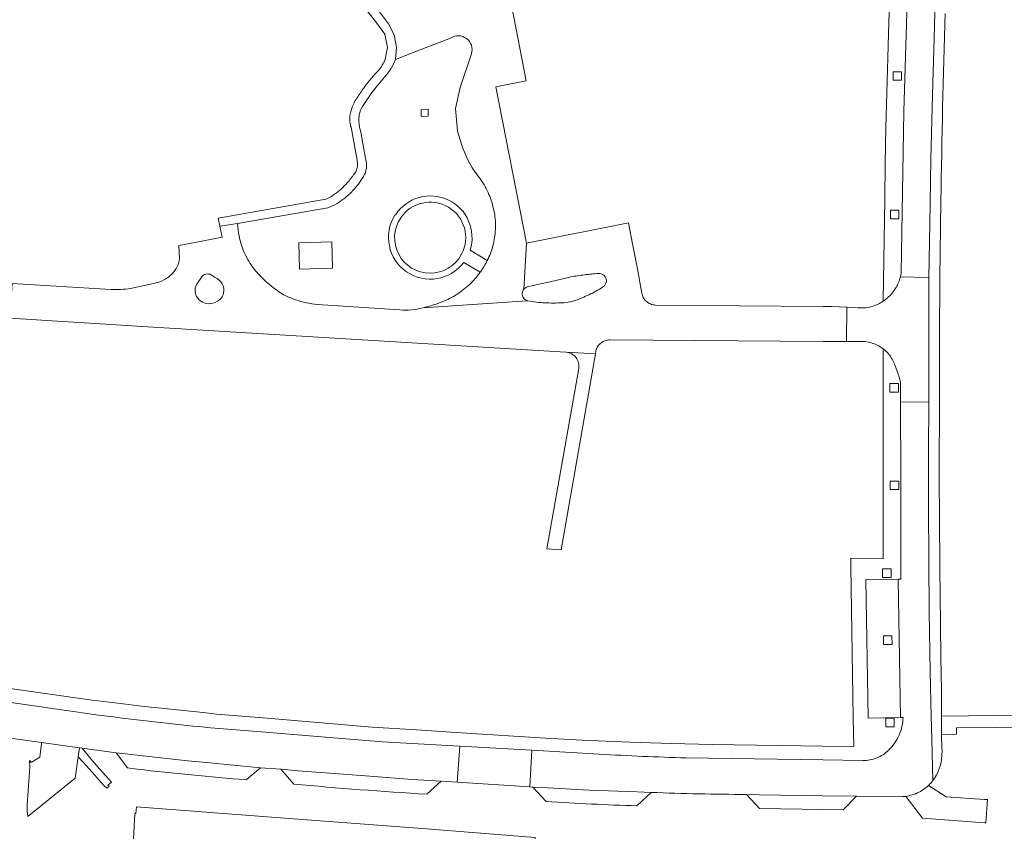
# Model space of a CAD drawing. Extents: x 152048 to 156914, y 461460 to 468786.
# Tile 260 of 272: x 154887 to 155026, y 468052 to 468166. Entities that reach past the tile are written whole.
import ezdxf

# ---------------------------------------------------------------- set-up
doc = ezdxf.new("R2010")
doc.units = 0
doc.header["$LTSCALE"] = 0.75
doc.layers.add('B-RO-VH-VERHARDING_BETONSTRAATSTEEN-GV', color=251, linetype='CONTINUOUS', lineweight=18)
doc.layers.add('B-RO-VH-VERHARDING_TEGEL-GV', color=251, linetype='CONTINUOUS', lineweight=18)

msp = doc.modelspace()

# ---------------------------------------------------------------- linework, layer by layer
at = {"layer": 'B-RO-VH-VERHARDING_BETONSTRAATSTEEN-GV'}
for points in [[(155014.941, 468129.68), (155015.054, 468137.223), (155015.228, 468146.34), (155015.438, 468155.456), (155015.61, 468161.771), (155015.766, 468166.924), (155015.94, 468172.644), (155016.363, 468185.55), (155016.535, 468190.157), (155016.927, 468199.099), (155017.381, 468208.04), (155019.359, 468242.721), (155019.363, 468242.786), (155015.081, 468242.941), (155014.931, 468239.386)], [(155014.941, 468129.68), (155015.054, 468137.223), (155015.228, 468146.34), (155015.438, 468155.456), (155015.61, 468161.771), (155015.766, 468166.924), (155015.94, 468172.644), (155016.363, 468185.55), (155016.535, 468190.157), (155016.927, 468199.099), (155017.381, 468208.04), (155019.359, 468242.721), (155019.363, 468242.786), (155015.081, 468242.941), (155014.931, 468239.386)], [(154947.832, 468231.724), (154947.919, 468231.724), (154950.983, 468231.729), (154951.205, 468231.732), (155000, 468229.892), (155007.139, 468229.623), (155006.853, 468222.724), (155006.512, 468213.87), (155006.217, 468206.557), (155006.226, 468205.228), (155010.8, 468204.997), (155010.482, 468198.324), (155010.193, 468191.651), (155010.013, 468187.059), (155009.691, 468178.086), (155009.419, 468170.022), (155009.328, 468167.12), (155009.232, 468164.021), (155008.996, 468155.658), (155008.877, 468150.77), (155008.779, 468145.729), (155008.707, 468140.687), (155008.492, 468126.445), (155008.49, 468126.32)], [(154947.832, 468231.724), (154947.919, 468231.724), (154950.983, 468231.729), (154951.205, 468231.732), (155000, 468229.892), (155007.139, 468229.623), (155006.853, 468222.724), (155006.512, 468213.87), (155006.217, 468206.557), (155006.226, 468205.228), (155010.8, 468204.997), (155010.482, 468198.324), (155010.193, 468191.651), (155010.013, 468187.059), (155009.691, 468178.086), (155009.419, 468170.022), (155009.328, 468167.12), (155009.232, 468164.021), (155008.996, 468155.658), (155008.877, 468150.77), (155008.779, 468145.729), (155008.707, 468140.687), (155008.492, 468126.445), (155008.49, 468126.32)], [(155011.042, 468130.352), (155011.397, 468153.053), (155011.832, 468167.044), (155012.206, 468179.077), (155013.053, 468200.052), (155013.411, 468207.196), (155013.039, 468207.213), (155008.491, 468207.412), (155009.23, 468226.426), (155013.763, 468226.253), (155014.157, 468226.247)], [(155011.042, 468130.352), (155011.397, 468153.053), (155011.832, 468167.044), (155012.206, 468179.077), (155013.053, 468200.052), (155013.411, 468207.196), (155013.039, 468207.213), (155008.491, 468207.412), (155009.23, 468226.426), (155013.763, 468226.253), (155014.157, 468226.247)], [(155014.157, 468226.247), (155013.763, 468226.253), (155013.039, 468207.213), (155013.411, 468207.196), (155013.053, 468200.052), (155012.206, 468179.077), (155011.832, 468167.044), (155011.397, 468153.053), (155011.042, 468130.352)], [(155014.157, 468226.247), (155013.763, 468226.253), (155013.039, 468207.213), (155013.411, 468207.196), (155013.053, 468200.052), (155012.206, 468179.077), (155011.832, 468167.044), (155011.397, 468153.053), (155011.042, 468130.352)], [(154957.882, 468128.036), (154958.266, 468134.513), (154953.948, 468156.566), (154958.193, 468157.394), (154954.195, 468178.282), (154958.426, 468179.126), (154954.132, 468201.794), (154954.085, 468202.041), (154955.573, 468202.461)], [(154957.882, 468128.036), (154958.266, 468134.513), (154953.948, 468156.566), (154958.193, 468157.394), (154954.195, 468178.282), (154958.426, 468179.126), (154954.132, 468201.794), (154954.085, 468202.041), (154955.573, 468202.461)], [(154934.4, 468169.361), (154935.301, 468167.914), (154937.194, 468165.511), (154938.288, 468163.951), (154938.674, 468162.084), (154938.292, 468160.213)], [(154934.4, 468169.361), (154935.301, 468167.914), (154937.194, 468165.511), (154938.288, 468163.951), (154938.674, 468162.084), (154938.292, 468160.213)], [(154939.812, 468160.407), (154939.941, 468162.155), (154939.603, 468163.875), (154938.817, 468165.444), (154937.113, 468167.688)], [(154948.375, 468167.223), (154939.086, 468167.607), (154937.113, 468167.688), (154938.817, 468165.444), (154939.603, 468163.875), (154939.941, 468162.155), (154939.812, 468160.407), (154942.316, 468161.38), (154947.552, 468163.409)], [(154939.812, 468160.407), (154939.941, 468162.155), (154939.603, 468163.875), (154938.817, 468165.444), (154937.113, 468167.688)], [(154948.375, 468167.223), (154939.086, 468167.607), (154937.113, 468167.688), (154938.817, 468165.444), (154939.603, 468163.875), (154939.941, 468162.155), (154939.812, 468160.407), (154942.316, 468161.38), (154947.552, 468163.409)], [(155015.766, 468166.924), (155015.61, 468161.771), (155015.438, 468155.456), (155015.228, 468146.34), (155015.054, 468137.223), (155014.941, 468129.68), (155014.941, 468129.653), (155014.906, 468112.142), (155014.876, 468104.945), (155014.87, 468097.313), (155014.911, 468089.68), (155014.99, 468082.614), (155015.132, 468074.147), (155015.271, 468067.769), (155015.3, 468066.459), (155015.506, 468058.79)], [(155015.766, 468166.924), (155015.61, 468161.771), (155015.438, 468155.456), (155015.228, 468146.34), (155015.054, 468137.223), (155014.941, 468129.68), (155014.941, 468129.653), (155014.906, 468112.142), (155014.876, 468104.945), (155014.87, 468097.313), (155014.911, 468089.68), (155014.99, 468082.614), (155015.132, 468074.147), (155015.271, 468067.769), (155015.3, 468066.459), (155015.506, 468058.79)], [(154950.502, 468161.22), (154948.903, 468156.465), (154948.268, 468153.472), (154948.548, 468150.286), (154949.105, 468148.465)], [(154950.502, 468161.22), (154948.903, 468156.465), (154948.268, 468153.472), (154948.548, 468150.286), (154949.105, 468148.465)], [(154934.958, 468153.424), (154935.136, 468153.766), (154935.988, 468155.058), (154936.513, 468155.786), (154937.066, 468156.492), (154938.271, 468157.911)], [(154934.958, 468153.424), (154935.136, 468153.766), (154935.988, 468155.058), (154936.513, 468155.786), (154937.066, 468156.492), (154938.271, 468157.911)], [(154937.261, 468158.691), (154936.912, 468158.32)], [(154937.261, 468158.691), (154936.912, 468158.32)], [(154933.539, 468150.847), (154934.386, 468146.211)], [(154933.539, 468150.847), (154934.386, 468146.211)], [(154935.566, 468146.463), (154934.939, 468150.163)], [(154935.566, 468146.463), (154934.939, 468150.163)], [(154951.248, 468144.239), (154951.283, 468144.17)], [(154951.248, 468144.239), (154951.283, 468144.17)], [(154931.235, 468141.41), (154930.709, 468141.056), (154930.151, 468140.755), (154930.002, 468140.733), (154914.851, 468138.053), (154915.08, 468136.902), (154917.571, 468137.275), (154930.272, 468139.517), (154931.282, 468139.919)], [(154931.235, 468141.41), (154930.709, 468141.056), (154930.151, 468140.755), (154930.002, 468140.733), (154914.851, 468138.053), (154915.08, 468136.902), (154917.571, 468137.275), (154930.272, 468139.517), (154931.282, 468139.919)], [(155016.704, 468061.755), (155016.758, 468062.359), (155016.787, 468062.964), (155016.747, 468063.448), (155016.705, 468065.274), (155016.689, 468065.969), (155016.704, 468067.836), (155016.705, 468067.951), (155016.7, 468071.491), (155016.616, 468076.127), (155016.549, 468080.763), (155016.461, 468088.858), (155016.414, 468095.648), (155016.399, 468101.502), (155016.406, 468112.878), (155016.43, 468121.222), (155016.482, 468129.572), (155016.637, 468140.488)], [(155016.704, 468061.755), (155016.758, 468062.359), (155016.787, 468062.964), (155016.747, 468063.448), (155016.705, 468065.274), (155016.689, 468065.969), (155016.704, 468067.836), (155016.705, 468067.951), (155016.7, 468071.491), (155016.616, 468076.127), (155016.549, 468080.763), (155016.461, 468088.858), (155016.414, 468095.648), (155016.399, 468101.502), (155016.406, 468112.878), (155016.43, 468121.222), (155016.482, 468129.572), (155016.637, 468140.488)], [(154939.831, 468138.549), (154939.727, 468138.475)], [(154939.831, 468138.549), (154939.727, 468138.475)], [(154917.571, 468137.275), (154915.08, 468136.902), (154915.383, 468135.379), (154912.284, 468134.76), (154909.291, 468134.163), (154909.394, 468132.364)], [(154917.571, 468137.275), (154915.08, 468136.902), (154915.383, 468135.379), (154912.284, 468134.76), (154909.291, 468134.163), (154909.394, 468132.364)], [(154974.514, 468127.462), (154973.778, 468131.368), (154973.193, 468134.428), (154972.631, 468137.365), (154958.266, 468134.513), (154957.882, 468128.036)], [(154974.514, 468127.462), (154973.778, 468131.368), (154973.193, 468134.428), (154972.631, 468137.365), (154958.266, 468134.513), (154957.882, 468128.036)], [(154949.117, 468132.971), (154949.072, 468132.906)], [(154949.117, 468132.971), (154949.072, 468132.906)], [(154952.729, 468132.069), (154950.307, 468133.521)], [(154952.729, 468132.069), (154950.307, 468133.521)], [(154949.414, 468131.812), (154951.733, 468130.409)], [(154949.414, 468131.812), (154951.733, 468130.409)], [(154913.865, 468130.037), (154914.404, 468129.665)], [(154913.865, 468130.037), (154914.404, 468129.665)], [(154958.405, 468128.352), (154959.994, 468128.727), (154961.586, 468129.087), (154964.382, 468129.735), (154964.507, 468129.761)], [(154958.405, 468128.352), (154959.994, 468128.727), (154961.586, 468129.087), (154964.382, 468129.735), (154964.507, 468129.761)], [(154968.377, 468130.244), (154968.266, 468130.221)], [(154968.377, 468130.244), (154968.266, 468130.221)], [(155010.915, 468129.747), (155014.941, 468129.68)], [(155010.938, 468114.868), (155010.946, 468112.12), (155014.906, 468112.142), (155014.941, 468129.653), (155014.941, 468129.68), (155010.915, 468129.747)], [(155010.915, 468129.747), (155014.941, 468129.68)], [(155010.938, 468114.868), (155010.946, 468112.12), (155014.906, 468112.142), (155014.941, 468129.653), (155014.941, 468129.68), (155010.915, 468129.747)], [(154899.767, 468128.005), (154885.825, 468128.84), (154885.501, 468123.933), (154905.685, 468122.672), (154963.79, 468119.148), (154963.858, 468119.142), (154967.961, 468118.906), (154968.01, 468119.185)], [(154899.767, 468128.005), (154885.825, 468128.84), (154885.501, 468123.933), (154905.685, 468122.672), (154963.79, 468119.148), (154963.858, 468119.142), (154967.961, 468118.906), (154968.01, 468119.185)], [(154905.719, 468128.822), (154902.503, 468128.124)], [(154905.719, 468128.822), (154902.503, 468128.124)], [(154911.897, 468128.892), (154912.457, 468129.703)], [(154911.897, 468128.892), (154912.457, 468129.703)], [(154969.295, 468128.576), (154969.225, 468128.502)], [(154969.295, 468128.576), (154969.225, 468128.502)], [(154940.413, 468125.104), (154928.807, 468125.863)], [(154940.413, 468125.104), (154928.807, 468125.863)], [(154958.466, 468126.409), (154958.368, 468126.409), (154943.645, 468125.377)], [(154943.645, 468125.377), (154958.368, 468126.409)], [(154958.466, 468126.409), (154958.368, 468126.409), (154943.645, 468125.377)], [(154943.645, 468125.377), (154958.368, 468126.409)], [(154970.039, 468120.885), (155000, 468120.672), (155003.346, 468120.647), (155003.377, 468125.491), (155001.24, 468125.593), (155000, 468125.605), (154976.412, 468125.791)], [(154970.039, 468120.885), (155000, 468120.672), (155003.346, 468120.647), (155003.377, 468125.491), (155001.24, 468125.593), (155000, 468125.605), (154976.412, 468125.791)], [(155004.958, 468125.416), (155003.377, 468125.491), (155003.346, 468120.647), (155004.906, 468120.636)], [(155004.958, 468125.416), (155003.377, 468125.491), (155003.346, 468120.647), (155004.906, 468120.636)], [(155008.495, 468119.621), (155008.507, 468090.035), (155003.946, 468090.097), (155003.963, 468088.924), (155004.279, 468067.609), (155004.341, 468063.565), (155000, 468063.636), (154984.41, 468063.851), (154978.612, 468064.007), (154972.816, 468064.205), (154966.091, 468064.483), (154960.917, 468064.741), (154949.07, 468065.498), (154942.783, 468065.899), (154936.496, 468066.3), (154921.714, 468067.546), (154914.577, 468068.148), (154913.09, 468068.313), (154911.817, 468068.443), (154904.017, 468069.273), (154901.08, 468069.61), (154897.082, 468070.118), (154893.089, 468070.66), (154877.628, 468072.897)], [(155008.495, 468119.621), (155008.507, 468090.035), (155003.946, 468090.097), (155003.963, 468088.924), (155004.279, 468067.609), (155004.341, 468063.565), (155000, 468063.636), (154984.41, 468063.851), (154978.612, 468064.007), (154972.816, 468064.205), (154966.091, 468064.483), (154960.917, 468064.741), (154949.07, 468065.498), (154942.783, 468065.899), (154936.496, 468066.3), (154921.714, 468067.546), (154914.577, 468068.148), (154913.09, 468068.313), (154911.817, 468068.443), (154904.017, 468069.273), (154901.08, 468069.61), (154897.082, 468070.118), (154893.089, 468070.66), (154877.628, 468072.897)], [(154963.151, 468091.289), (154967.961, 468118.906), (154963.858, 468119.142)], [(154963.151, 468091.289), (154967.961, 468118.906), (154963.858, 468119.142)], [(154965.608, 468116.826), (154961.1, 468091.413), (154963.151, 468091.289)], [(154965.608, 468116.826), (154961.1, 468091.413), (154963.151, 468091.289)], [(155006.374, 468067.56), (155006.061, 468087.124), (155010.621, 468087.155), (155010.968, 468087.165), (155010.975, 468093.621), (155010.969, 468098.356), (155010.962, 468103.09), (155010.952, 468110.369), (155010.951, 468110.606), (155010.946, 468112.12), (155010.938, 468114.868)], [(155006.374, 468067.56), (155006.061, 468087.124), (155010.621, 468087.155), (155010.968, 468087.165), (155010.975, 468093.621), (155010.969, 468098.356), (155010.962, 468103.09), (155010.952, 468110.369), (155010.951, 468110.606), (155010.946, 468112.12), (155010.938, 468114.868)], [(155015.497, 468058.779), (155015.506, 468058.79), (155015.3, 468066.459), (155015.271, 468067.769), (155015.132, 468074.147), (155014.99, 468082.614), (155014.911, 468089.68), (155014.87, 468097.313), (155014.876, 468104.945), (155014.906, 468112.142), (155010.946, 468112.12), (155010.951, 468110.606), (155010.952, 468110.369), (155010.962, 468103.09), (155010.969, 468098.356), (155010.975, 468093.621), (155010.968, 468087.165), (155010.621, 468087.155), (155010.917, 468067.671), (155011.292, 468067.681)], [(155015.497, 468058.779), (155015.506, 468058.79), (155015.3, 468066.459), (155015.271, 468067.769), (155015.132, 468074.147), (155014.99, 468082.614), (155014.911, 468089.68), (155014.87, 468097.313), (155014.876, 468104.945), (155014.906, 468112.142), (155010.946, 468112.12), (155010.951, 468110.606), (155010.952, 468110.369), (155010.962, 468103.09), (155010.969, 468098.356), (155010.975, 468093.621), (155010.968, 468087.165), (155010.621, 468087.155), (155010.917, 468067.671), (155011.292, 468067.681)], [(154876.763, 468071.025), (154895.106, 468068.393)], [(154895.106, 468068.393), (154876.763, 468071.025)], [(154876.763, 468071.025), (154895.106, 468068.393)], [(154895.106, 468068.393), (154876.763, 468071.025)], [(155011.292, 468067.681), (155010.917, 468067.671), (155006.374, 468067.56)], [(155011.292, 468067.681), (155010.917, 468067.671), (155006.374, 468067.56)], [(154871.178, 468066.813), (154881.487, 468065.295), (154889.964, 468064.125)], [(154871.178, 468066.813), (154881.487, 468065.295), (154889.964, 468064.125)], [(154889.964, 468064.125), (154895.291, 468063.389), (154895.69, 468063.334), (154900.442, 468062.678), (154910.559, 468061.569), (154913.194, 468061.302), (154920.799, 468060.588), (154923.671, 468060.377), (154926.114, 468060.151), (154935.585, 468059.418), (154942.145, 468058.938), (154946.233, 468058.677), (154948.507, 468058.532), (154948.87, 468063.619), (154937.989, 468064.244), (154929.939, 468064.902), (154921.457, 468065.585), (154915.007, 468066.104)], [(154889.964, 468064.125), (154895.291, 468063.389), (154895.69, 468063.334), (154900.442, 468062.678), (154910.559, 468061.569), (154913.194, 468061.302), (154920.799, 468060.588), (154923.671, 468060.377), (154926.114, 468060.151), (154935.585, 468059.418), (154942.145, 468058.938), (154946.233, 468058.677), (154948.507, 468058.532), (154948.87, 468063.619), (154937.989, 468064.244), (154929.939, 468064.902), (154921.457, 468065.585), (154915.007, 468066.104)], [(154915.007, 468066.104), (154921.457, 468065.585), (154929.939, 468064.902), (154937.989, 468064.244), (154948.87, 468063.619), (154959.03, 468063.036), (154968.506, 468062.492)], [(154915.007, 468066.104), (154921.457, 468065.585), (154929.939, 468064.902), (154937.989, 468064.244), (154948.87, 468063.619), (154959.03, 468063.036), (154968.506, 468062.492)], [(154918.766, 468058.869), (154920.799, 468060.588), (154913.194, 468061.302), (154910.559, 468061.569), (154900.442, 468062.678), (154902.074, 468060.554), (154903.435, 468060.372)], [(154918.766, 468058.869), (154920.799, 468060.588), (154913.194, 468061.302), (154910.559, 468061.569), (154900.442, 468062.678), (154902.074, 468060.554), (154903.435, 468060.372)], [(154968.506, 468062.492), (154959.03, 468063.036), (154958.71, 468057.882), (154959.133, 468057.855), (154960.354, 468057.782), (154967.097, 468057.426), (154973.848, 468057.186), (154975.824, 468057.107)], [(154968.506, 468062.492), (154959.03, 468063.036), (154958.71, 468057.882), (154959.133, 468057.855), (154960.354, 468057.782), (154967.097, 468057.426), (154973.848, 468057.186), (154975.824, 468057.107)], [(155005.641, 468061.596), (155000, 468061.683), (154980.726, 468061.964)], [(154980.726, 468061.964), (155000, 468061.683), (155005.641, 468061.596)], [(155005.641, 468061.596), (155000, 468061.683), (154980.726, 468061.964)], [(154980.726, 468061.964), (155000, 468061.683), (155005.641, 468061.596)], [(154923.671, 468060.377), (154925.463, 468058.282)], [(154944.24, 468056.846), (154946.233, 468058.677), (154942.145, 468058.938), (154935.585, 468059.418), (154926.114, 468060.151), (154923.671, 468060.377)], [(154923.671, 468060.377), (154925.463, 468058.282)], [(154944.24, 468056.846), (154946.233, 468058.677), (154942.145, 468058.938), (154935.585, 468059.418), (154926.114, 468060.151), (154923.671, 468060.377)], [(154975.824, 468057.107), (154973.848, 468057.186), (154967.097, 468057.426), (154960.354, 468057.782), (154959.133, 468057.855), (154961.017, 468055.803)], [(154975.824, 468057.107), (154973.848, 468057.186), (154967.097, 468057.426), (154960.354, 468057.782), (154959.133, 468057.855), (154961.017, 468055.803)], [(155022.786, 468056.112), (155017.361, 468056.489), (155014.866, 468058.08)], [(155022.786, 468056.112), (155017.361, 468056.489), (155014.866, 468058.08)], [(154973.801, 468055.208), (154975.824, 468057.107)], [(154973.801, 468055.208), (154975.824, 468057.107)], [(154989.222, 468056.814), (154991.008, 468056.755), (154999.999, 468056.635), (155004.734, 468056.59), (155011.206, 468056.503)], [(154989.222, 468056.814), (154991.008, 468056.755), (154999.999, 468056.635), (155004.734, 468056.59), (155011.206, 468056.503)], [(155011.671, 468056.546), (155011.72, 468056.483), (155014.042, 468053.453), (155022.767, 468052.807), (155022.871, 468052.799), (155022.971, 468052.792), (155022.974, 468052.828), (155023.192, 468056.084), (155023, 468056.097), (155022.786, 468056.112)], [(155011.671, 468056.546), (155011.72, 468056.483), (155014.042, 468053.453), (155022.767, 468052.807), (155022.871, 468052.799), (155022.971, 468052.792), (155022.974, 468052.828), (155023.192, 468056.084), (155023, 468056.097), (155022.786, 468056.112)]]:
    msp.add_lwpolyline(points, dxfattribs=at)
for points in [[(155016.637, 468140.488, -0.0043191), (155017.219, 468166.88)], [(155016.637, 468140.488, -0.0043191), (155017.219, 468166.88)], [(154947.552, 468163.409, -0.7096413), (154950.502, 468161.22)], [(154947.552, 468163.409, -0.7096413), (154950.502, 468161.22)], [(154938.271, 468157.911, 0.078055), (154939.812, 468160.407)], [(154938.271, 468157.911, 0.078055), (154939.812, 468160.407)], [(154938.292, 468160.213, -0.0490317), (154937.261, 468158.691)], [(154938.292, 468160.213, -0.0490317), (154937.261, 468158.691)], [(154936.912, 468158.32, 0.0163952), (154935.955, 468157.197)], [(154936.912, 468158.32, 0.0163952), (154935.955, 468157.197)], [(154935.955, 468157.197, 0.0165319), (154935.071, 468156.015)], [(154935.955, 468157.197, 0.0165319), (154935.071, 468156.015)], [(154935.071, 468156.015, 0.0154217), (154934.147, 468154.599)], [(154935.071, 468156.015, 0.0154217), (154934.147, 468154.599)], [(154933.807, 468153.937, 0.0365065), (154933.496, 468153.027)], [(154933.807, 468153.937, 0.0365065), (154933.496, 468153.027)], [(154934.147, 468154.599, 0.0360535), (154933.807, 468153.937)], [(154934.147, 468154.599, 0.0360535), (154933.807, 468153.937)], [(154934.743, 468152.767, -0.0411699), (154934.958, 468153.424)], [(154934.743, 468152.767, -0.0411699), (154934.958, 468153.424)], [(154933.373, 468152.289, 0.049389), (154933.389, 468151.56)], [(154933.373, 468152.289, 0.049389), (154933.389, 468151.56)], [(154933.496, 468153.027, 0.0474621), (154933.373, 468152.289)], [(154933.496, 468153.027, 0.0474621), (154933.373, 468152.289)], [(154934.705, 468151.15, -0.0503745), (154934.658, 468152.163)], [(154934.705, 468151.15, -0.0503745), (154934.658, 468152.163)], [(154934.658, 468152.163, -0.0479947), (154934.743, 468152.767)], [(154934.658, 468152.163, -0.0479947), (154934.743, 468152.767)], [(154933.389, 468151.56, 0.0476426), (154933.539, 468150.847)], [(154933.389, 468151.56, 0.0476426), (154933.539, 468150.847)], [(154934.939, 468150.163, -0.0485458), (154934.705, 468151.15)], [(154934.939, 468150.163, -0.0485458), (154934.705, 468151.15)], [(154949.105, 468148.465, 0.0864568), (154951.248, 468144.239)], [(154949.105, 468148.465, 0.0864568), (154951.248, 468144.239)], [(154935.722, 468145.585, 0.0682076), (154935.566, 468146.463)], [(154935.722, 468145.585, 0.0682076), (154935.566, 468146.463)], [(154934.451, 468145.515, -0.0727343), (154934.315, 468144.83)], [(154934.451, 468145.515, -0.0727343), (154934.315, 468144.83)], [(154934.386, 468146.211, -0.0731745), (154934.451, 468145.515)], [(154934.386, 468146.211, -0.0731745), (154934.451, 468145.515)], [(154935.635, 468144.698, 0.0686635), (154935.722, 468145.585)], [(154935.635, 468144.698, 0.0686635), (154935.722, 468145.585)], [(154934.035, 468144.298, -0.0267869), (154932.984, 468142.996)], [(154934.035, 468144.298, -0.0267869), (154932.984, 468142.996)], [(154934.315, 468144.83, -0.0759221), (154934.035, 468144.298)], [(154934.315, 468144.83, -0.0759221), (154934.035, 468144.298)], [(154934.729, 468143.065, 0.0265833), (154935.452, 468144.226)], [(154934.729, 468143.065, 0.0265833), (154935.452, 468144.226)], [(154935.452, 468144.226, 0.0693481), (154935.635, 468144.698)], [(154935.452, 468144.226, 0.0693481), (154935.635, 468144.698)], [(154951.283, 468144.17, -0.0530007), (154952.589, 468142.198)], [(154951.283, 468144.17, -0.0530007), (154952.589, 468142.198)], [(154932.984, 468142.996, -0.027197), (154932.177, 468142.185)], [(154932.984, 468142.996, -0.027197), (154932.177, 468142.185)], [(154933.417, 468141.532, 0.026833), (154934.09, 468142.238)], [(154933.417, 468141.532, 0.026833), (154934.09, 468142.238)], [(154934.09, 468142.238, 0.0258457), (154934.729, 468143.065)], [(154934.09, 468142.238, 0.0258457), (154934.729, 468143.065)], [(154932.177, 468142.185, -0.0249773), (154931.235, 468141.41)], [(154932.177, 468142.185, -0.0249773), (154931.235, 468141.41)], [(154932.393, 468140.668, 0.0275242), (154933.417, 468141.532)], [(154932.393, 468140.668, 0.0275242), (154933.417, 468141.532)], [(154950.307, 468133.521, 0.8703621), (154939.831, 468138.549)], [(154950.307, 468133.521, 0.8703621), (154939.831, 468138.549)], [(154952.589, 468142.198, -0.0533084), (154953.46, 468139.999)], [(154952.589, 468142.198, -0.0533084), (154953.46, 468139.999)], [(154931.282, 468139.919, 0.0279448), (154932.393, 468140.668)], [(154931.282, 468139.919, 0.0279448), (154932.393, 468140.668)], [(154940.538, 468138.086, -0.9470127), (154949.117, 468132.971)], [(154940.538, 468138.086, -0.9470127), (154949.117, 468132.971)], [(154953.46, 468139.999, -0.0525775), (154953.868, 468137.604)], [(154953.46, 468139.999, -0.0525775), (154953.868, 468137.604)], [(154939.727, 468138.475, 0.9618284), (154949.414, 468131.812)], [(154939.727, 468138.475, 0.9618284), (154949.414, 468131.812)], [(154949.072, 468132.906, -1.0516067), (154940.538, 468138.086)], [(154949.072, 468132.906, -1.0516067), (154940.538, 468138.086)], [(154917.787, 468135.492, -0.0404), (154917.571, 468137.275)], [(154917.787, 468135.492, -0.0404), (154917.571, 468137.275)], [(154953.868, 468137.604, -0.0546587), (154953.765, 468135.281)], [(154953.868, 468137.604, -0.0546587), (154953.765, 468135.281)], [(154918.027, 468134.53, -0.0210367), (154917.787, 468135.492)], [(154918.027, 468134.53, -0.0210367), (154917.787, 468135.492)], [(154919.137, 468131.978, -0.0618087), (154918.027, 468134.53)], [(154919.137, 468131.978, -0.0618087), (154918.027, 468134.53)], [(154953.765, 468135.281, -0.0546982), (154953.172, 468133.071)], [(154953.765, 468135.281, -0.0546982), (154953.172, 468133.071)], [(154953.172, 468133.071, -0.0228918), (154952.729, 468132.069)], [(154953.172, 468133.071, -0.0228918), (154952.729, 468132.069)], [(154909.066, 468131.229, -0.0806386), (154908.399, 468130.256)], [(154909.066, 468131.229, -0.0806386), (154908.399, 468130.256)], [(154909.394, 468132.364, -0.0811544), (154909.066, 468131.229)], [(154909.394, 468132.364, -0.0811544), (154909.066, 468131.229)], [(154920.686, 468129.961, -0.0622136), (154919.137, 468131.978)], [(154920.686, 468129.961, -0.0622136), (154919.137, 468131.978)], [(154952.054, 468130.879, 0.0281933), (154952.729, 468132.069)], [(154952.729, 468132.069, -0.0281933), (154952.054, 468130.879)], [(154952.054, 468130.879, 0.0281933), (154952.729, 468132.069)], [(154952.729, 468132.069, -0.0281933), (154952.054, 468130.879)], [(154908.399, 468130.256, -0.0806583), (154907.174, 468129.323)], [(154908.399, 468130.256, -0.0806583), (154907.174, 468129.323)], [(154912.457, 468129.703, -0.3962484), (154913.865, 468130.037)], [(154912.457, 468129.703, -0.3962484), (154913.865, 468130.037)], [(154923.393, 468127.653, -0.0436623), (154920.686, 468129.961)], [(154923.393, 468127.653, -0.0436623), (154920.686, 468129.961)], [(154951.733, 468130.409, -0.0386072), (154950.563, 468129.014)], [(154951.733, 468130.409, -0.0386072), (154950.563, 468129.014)], [(154951.733, 468130.409, 0.0112181), (154952.054, 468130.879)], [(154952.054, 468130.879, -0.0112181), (154951.733, 468130.409)], [(154951.733, 468130.409, 0.0112181), (154952.054, 468130.879)], [(154952.054, 468130.879, -0.0112181), (154951.733, 468130.409)], [(154964.507, 468129.761, -0.0129011), (154966.436, 468130.052)], [(154964.507, 468129.761, -0.0129011), (154966.436, 468130.052)], [(154966.436, 468130.052, -0.0123964), (154968.377, 468130.244)], [(154966.436, 468130.052, -0.0123964), (154968.377, 468130.244)], [(154968.266, 468130.221, -0.6911226), (154969.295, 468128.576)], [(154968.266, 468130.221, -0.6911226), (154969.295, 468128.576)], [(155010.302, 468128.257, 0.0662707), (155010.915, 468129.747)], [(155010.915, 468129.747, -0.0662707), (155010.302, 468128.257)], [(155010.302, 468128.257, 0.0662707), (155010.915, 468129.747)], [(155010.915, 468129.747, -0.0662707), (155010.302, 468128.257)], [(155010.915, 468129.747, 0.024744), (155011.042, 468130.352)], [(155011.042, 468130.352, -0.024744), (155010.915, 468129.747)], [(155010.915, 468129.747, 0.024744), (155011.042, 468130.352)], [(155011.042, 468130.352, -0.024744), (155010.915, 468129.747)], [(154907.174, 468129.323, -0.0805633), (154905.719, 468128.822)], [(154907.174, 468129.323, -0.0805633), (154905.719, 468128.822)], [(154911.567, 468127.952, -0.1447658), (154911.897, 468128.892)], [(154911.567, 468127.952, -0.1447658), (154911.897, 468128.892)], [(154914.404, 468129.665, -0.1774791), (154915.397, 468128.798)], [(154914.404, 468129.665, -0.1774791), (154915.397, 468128.798)], [(154915.397, 468128.798, -0.1774014), (154915.6, 468127.495)], [(154915.397, 468128.798, -0.1774014), (154915.6, 468127.495)], [(154950.563, 468129.014, -0.0508963), (154948.719, 468127.478)], [(154950.563, 468129.014, -0.0508963), (154948.719, 468127.478)], [(154969.225, 468128.502, -0.0223963), (154968.277, 468127.893)], [(154969.225, 468128.502, -0.0223963), (154968.277, 468127.893)], [(154902.503, 468128.124, -0.0522626), (154899.767, 468128.005)], [(154902.503, 468128.124, -0.0522626), (154899.767, 468128.005)], [(154911.799, 468126.982, -0.1464004), (154911.567, 468127.952)], [(154911.799, 468126.982, -0.1464004), (154911.567, 468127.952)], [(154912.615, 468126.204, -0.145523), (154911.799, 468126.982)], [(154912.615, 468126.204, -0.145523), (154911.799, 468126.982)], [(154915.6, 468127.495, -0.1738398), (154915.006, 468126.518)], [(154915.6, 468127.495, -0.1738398), (154915.006, 468126.518)], [(154924.282, 468127.131, -0.0447552), (154923.393, 468127.653)], [(154924.282, 468127.131, -0.0447552), (154923.393, 468127.653)], [(154925.739, 468126.539, -0.0288107), (154924.282, 468127.131)], [(154925.739, 468126.539, -0.0288107), (154924.282, 468127.131)], [(154948.719, 468127.478, -0.0507343), (154946.614, 468126.347)], [(154948.719, 468127.478, -0.0507343), (154946.614, 468126.347)], [(154957.827, 468126.82, -0.1663848), (154957.65, 468127.476)], [(154957.827, 468126.82, -0.1663848), (154957.65, 468127.476)], [(154957.65, 468127.476, -0.1642136), (154957.882, 468128.036)], [(154957.65, 468127.476, -0.1642136), (154957.882, 468128.036)], [(154957.882, 468128.036, -0.1372418), (154958.405, 468128.352)], [(154957.882, 468128.036, -0.1372418), (154958.405, 468128.352)], [(154967.284, 468127.362, -0.0210901), (154965.378, 468126.53)], [(154967.284, 468127.362, -0.0210901), (154965.378, 468126.53)], [(154968.277, 468127.893, -0.0234557), (154967.284, 468127.362)], [(154968.277, 468127.893, -0.0234557), (154967.284, 468127.362)], [(154974.707, 468126.85, -0.0832943), (154974.514, 468127.462)], [(154974.707, 468126.85, -0.0832943), (154974.514, 468127.462)], [(155008.846, 468126.578, 0.0953687), (155010.302, 468128.257)], [(155010.302, 468128.257, -0.0953687), (155008.846, 468126.578)], [(155008.846, 468126.578, 0.0953687), (155010.302, 468128.257)], [(155010.302, 468128.257, -0.0953687), (155008.846, 468126.578)], [(154913.724, 468125.995, -0.1452839), (154912.615, 468126.204)], [(154913.724, 468125.995, -0.1452839), (154912.615, 468126.204)], [(154915.006, 468126.518, -0.1457873), (154913.724, 468125.995)], [(154915.006, 468126.518, -0.1457873), (154913.724, 468125.995)], [(154927.234, 468126.122, -0.0301779), (154925.739, 468126.539)], [(154927.234, 468126.122, -0.0301779), (154925.739, 468126.539)], [(154928.807, 468125.863, -0.0236145), (154927.234, 468126.122)], [(154928.807, 468125.863, -0.0236145), (154927.234, 468126.122)], [(154946.614, 468126.347, -0.0383724), (154943.645, 468125.377)], [(154946.614, 468126.347, -0.0383724), (154943.645, 468125.377)], [(154958.368, 468126.409, -0.1639638), (154957.827, 468126.82)], [(154958.368, 468126.409, -0.1639638), (154957.827, 468126.82)], [(154959.667, 468126.205, -0.0201103), (154958.466, 468126.409)], [(154959.667, 468126.205, -0.0201103), (154958.466, 468126.409)], [(154960.88, 468126.102, -0.020671), (154959.667, 468126.205)], [(154960.88, 468126.102, -0.020671), (154959.667, 468126.205)], [(154963.238, 468126.098, -0.0203562), (154960.88, 468126.102)], [(154963.238, 468126.098, -0.0203562), (154960.88, 468126.102)], [(154964.415, 468126.244, -0.0390091), (154963.238, 468126.098)], [(154964.415, 468126.244, -0.0390091), (154963.238, 468126.098)], [(154965.378, 468126.53, -0.0412876), (154964.415, 468126.244)], [(154965.378, 468126.53, -0.0412876), (154964.415, 468126.244)], [(154975.096, 468126.341, -0.0846097), (154974.707, 468126.85)], [(154975.096, 468126.341, -0.0846097), (154974.707, 468126.85)], [(154975.708, 468125.949, -0.0854815), (154975.096, 468126.341)], [(154975.708, 468125.949, -0.0854815), (154975.096, 468126.341)], [(154976.412, 468125.791, -0.0907987), (154975.708, 468125.949)], [(154976.412, 468125.791, -0.0907987), (154975.708, 468125.949)], [(155007.013, 468125.626, -0.0954249), (155004.958, 468125.416)], [(155007.013, 468125.626, -0.0954249), (155004.958, 468125.416)], [(155008.49, 468126.32, -0.075927), (155007.013, 468125.626)], [(155008.49, 468126.32, -0.075927), (155007.013, 468125.626)], [(155008.49, 468126.32, 0.0227419), (155008.846, 468126.578)], [(155008.846, 468126.578, -0.0227419), (155008.49, 468126.32)], [(155008.49, 468126.32, 0.0227419), (155008.846, 468126.578)], [(155008.846, 468126.578, -0.0227419), (155008.49, 468126.32)], [(154942.039, 468125.117, -0.0399728), (154940.413, 468125.104)], [(154942.039, 468125.117, -0.0399728), (154940.413, 468125.104)], [(154943.645, 468125.377, -0.0400116), (154942.039, 468125.117)], [(154943.645, 468125.377, -0.0400116), (154942.039, 468125.117)], [(154968.223, 468119.833, -0.0889659), (154968.648, 468120.363)], [(154968.223, 468119.833, -0.0889659), (154968.648, 468120.363)], [(154968.648, 468120.363, -0.087653), (154969.3, 468120.748)], [(154968.648, 468120.363, -0.087653), (154969.3, 468120.748)], [(154969.3, 468120.748, -0.0798527), (154970.039, 468120.885)], [(154969.3, 468120.748, -0.0798527), (154970.039, 468120.885)], [(155004.906, 468120.636, -0.102434), (155006.957, 468120.42)], [(155004.906, 468120.636, -0.102434), (155006.957, 468120.42)], [(155006.957, 468120.42, -0.0861849), (155008.495, 468119.621)], [(155006.957, 468120.42, -0.0861849), (155008.495, 468119.621)], [(154963.858, 468119.142, -0.4353042), (154965.608, 468116.826)], [(154963.858, 468119.142, -0.4353042), (154965.608, 468116.826)], [(154968.01, 468119.185, -0.0876261), (154968.223, 468119.833)], [(154968.01, 468119.185, -0.0876261), (154968.223, 468119.833)], [(155008.756, 468119.409, 0.0148587), (155008.495, 468119.621)], [(155008.495, 468119.621, -0.0148587), (155008.756, 468119.409)], [(155008.756, 468119.409, 0.0148587), (155008.495, 468119.621)], [(155008.495, 468119.621, -0.0148587), (155008.756, 468119.409)], [(155009.851, 468117.974, 0.1027177), (155008.756, 468119.409)], [(155008.756, 468119.409, -0.1027177), (155009.851, 468117.974)], [(155009.851, 468117.974, 0.1027177), (155008.756, 468119.409)], [(155008.756, 468119.409, -0.1027177), (155009.851, 468117.974)], [(155010.938, 468114.868, 0.0564184), (155009.851, 468117.974)], [(155009.851, 468117.974, -0.0564184), (155010.938, 468114.868)], [(155010.938, 468114.868, 0.0564184), (155009.851, 468117.974)], [(155009.851, 468117.974, -0.0564184), (155010.938, 468114.868)], [(154895.106, 468068.393, 0.0119075), (154915.007, 468066.104)], [(154915.007, 468066.104, -0.0119075), (154895.106, 468068.393)], [(154895.106, 468068.393, 0.0119075), (154915.007, 468066.104)], [(154915.007, 468066.104, -0.0119075), (154895.106, 468068.393)], [(155011.292, 468067.681, -0.0972976), (155010.731, 468065.162)], [(155010.731, 468065.162, 0.0972976), (155011.292, 468067.681)], [(155011.292, 468067.681, -0.0972976), (155010.731, 468065.162)], [(155010.731, 468065.162, 0.0972976), (155011.292, 468067.681)], [(155010.731, 468065.162, -0.0976368), (155009.256, 468063.042)], [(155009.256, 468063.042, 0.0976368), (155010.731, 468065.162)], [(155010.731, 468065.162, -0.0976368), (155009.256, 468063.042)], [(155009.256, 468063.042, 0.0976368), (155010.731, 468065.162)], [(154980.726, 468061.964, -0.0068753), (154968.506, 468062.492)], [(154968.506, 468062.492, 0.0068753), (154980.726, 468061.964)], [(154980.726, 468061.964, -0.0068753), (154968.506, 468062.492)], [(154968.506, 468062.492, 0.0068753), (154980.726, 468061.964)], [(155007.588, 468061.961, -0.099203), (155005.641, 468061.596)], [(155005.641, 468061.596, 0.099203), (155007.588, 468061.961)], [(155007.588, 468061.961, -0.099203), (155005.641, 468061.596)], [(155005.641, 468061.596, 0.099203), (155007.588, 468061.961)], [(155009.256, 468063.042, -0.0978211), (155007.588, 468061.961)], [(155007.588, 468061.961, 0.0978211), (155009.256, 468063.042)], [(155009.256, 468063.042, -0.0978211), (155007.588, 468061.961)], [(155007.588, 468061.961, 0.0978211), (155009.256, 468063.042)], [(155015.506, 468058.79, 0.1342549), (155016.704, 468061.755)], [(155015.506, 468058.79, 0.1342549), (155016.704, 468061.755)], [(154903.435, 468060.372, 0.0084166), (154918.766, 468058.869)], [(154903.435, 468060.372, 0.0084166), (154918.766, 468058.869)], [(154925.463, 468058.282, 0.0084183), (154944.24, 468056.846)], [(154925.463, 468058.282, 0.0084183), (154944.24, 468056.846)], [(155013.558, 468057.128, 0.0672605), (155014.866, 468058.08)], [(155014.866, 468058.08, -0.0672605), (155013.558, 468057.128)], [(155013.558, 468057.128, 0.0672605), (155014.866, 468058.08)], [(155014.866, 468058.08, -0.0672605), (155013.558, 468057.128)], [(155014.866, 468058.08, 0.040649), (155015.497, 468058.779)], [(155014.866, 468058.08, 0.040649), (155015.497, 468058.779)], [(154975.824, 468057.107, 0.0091793), (154989.222, 468056.814)], [(154975.824, 468057.107, 0.0091793), (154989.222, 468056.814)], [(155011.206, 468056.503, 0.0193879), (155011.671, 468056.546)], [(155011.206, 468056.503, 0.0193879), (155011.671, 468056.546)], [(155011.671, 468056.546, 0.0837709), (155013.558, 468057.128)], [(155013.558, 468057.128, -0.0837709), (155011.671, 468056.546)], [(155011.671, 468056.546, 0.0837709), (155013.558, 468057.128)], [(155013.558, 468057.128, -0.0837709), (155011.671, 468056.546)], [(154961.017, 468055.803, 0.0061808), (154973.801, 468055.208)], [(154961.017, 468055.803, 0.0061808), (154973.801, 468055.208)]]:
    msp.add_lwpolyline(points, format="xyb", dxfattribs=at)
for points in [[(155009.881, 468158.669), (155011.081, 468158.672), (155011.084, 468157.471), (155009.883, 468157.469)], [(155009.881, 468158.669), (155011.081, 468158.672), (155011.084, 468157.471), (155009.883, 468157.469)], [(154944.39, 468153.4), (154943.4, 468153.36), (154943.44, 468152.36), (154944.43, 468152.4)], [(154944.39, 468153.4), (154943.4, 468153.36), (154943.44, 468152.36), (154944.43, 468152.4)], [(155009.51, 468139.154), (155010.71, 468139.157), (155010.713, 468137.955), (155009.512, 468137.954)], [(155009.51, 468139.154), (155010.71, 468139.157), (155010.713, 468137.955), (155009.512, 468137.954)], [(155009.451, 468114.715), (155010.651, 468114.717), (155010.653, 468113.516), (155009.453, 468113.514)], [(155009.451, 468114.715), (155010.651, 468114.717), (155010.653, 468113.516), (155009.453, 468113.514)], [(155009.488, 468100.98), (155010.688, 468100.982), (155010.69, 468099.781), (155009.49, 468099.779)], [(155009.488, 468100.98), (155010.688, 468100.982), (155010.69, 468099.781), (155009.49, 468099.779)], [(155008.42, 468088.59), (155009.619, 468088.592), (155009.622, 468087.391), (155008.421, 468087.389)], [(155008.42, 468088.59), (155009.619, 468088.592), (155009.622, 468087.391), (155008.421, 468087.389)], [(155010.621, 468087.155), (155006.061, 468087.124), (155006.374, 468067.56), (155010.917, 468067.671)], [(155010.621, 468087.155), (155006.061, 468087.124), (155006.374, 468067.56), (155010.917, 468067.671)], [(155008.539, 468079.16), (155009.738, 468079.163), (155009.741, 468077.961), (155008.54, 468077.96)], [(155008.539, 468079.16), (155009.738, 468079.163), (155009.741, 468077.961), (155008.54, 468077.96)], [(155008.861, 468067.545), (155010.061, 468067.548), (155010.064, 468066.346), (155008.863, 468066.345)], [(155008.861, 468067.545), (155010.061, 468067.548), (155010.064, 468066.346), (155008.863, 468066.345)], [(154895.291, 468063.389), (154889.964, 468064.125), (154889.946, 468063.984), (154889.701, 468062.073), (154888.493, 468061.312), (154888.231, 468061.615), (154888.289, 468060.637), (154887.953, 468056.049), (154887.92, 468055.274), (154887.943, 468054.498), (154888.024, 468053.726), (154894.703, 468059.13), (154895.118, 468062.137)], [(154895.291, 468063.389), (154889.964, 468064.125), (154889.946, 468063.984), (154889.701, 468062.073), (154888.493, 468061.312), (154888.231, 468061.615), (154888.289, 468060.637), (154887.953, 468056.049), (154887.92, 468055.274), (154887.943, 468054.498), (154888.024, 468053.726), (154894.703, 468059.13), (154895.118, 468062.137)], [(154959.03, 468063.036), (154948.87, 468063.619), (154948.507, 468058.532), (154958.71, 468057.882)], [(154959.03, 468063.036), (154948.87, 468063.619), (154948.507, 468058.532), (154958.71, 468057.882)], [(154989.222, 468056.814), (154991.079, 468054.823), (155000, 468054.694), (155002.864, 468054.652), (155004.734, 468056.59), (154999.999, 468056.635), (154991.008, 468056.755)], [(154989.222, 468056.814), (154991.079, 468054.823), (155000, 468054.694), (155002.864, 468054.652), (155004.734, 468056.59), (154999.999, 468056.635), (154991.008, 468056.755)], [(154959.066, 468046.385), (154959.131, 468046.38), (154959.471, 468050.748), (154944.151, 468051.947), (154922.357, 468053.61), (154903.307, 468055.063), (154903.226, 468054.115), (154903.099, 468054.109), (154902.882, 468050.537), (154902.876, 468050.443)], [(154959.066, 468046.385), (154959.131, 468046.38), (154959.471, 468050.748), (154944.151, 468051.947), (154922.357, 468053.61), (154903.307, 468055.063), (154903.226, 468054.115), (154903.099, 468054.109), (154902.882, 468050.537), (154902.876, 468050.443)]]:
    msp.add_lwpolyline(points, close=True, dxfattribs=at)
at = {"layer": 'B-RO-VH-VERHARDING_TEGEL-GV'}
for points in [[(154930.82, 468134.71), (154926.2, 468134.58), (154926.3, 468130.85), (154930.92, 468130.97)], [(154930.82, 468134.71), (154926.2, 468134.58), (154926.3, 468130.85), (154930.92, 468130.97)], [(155016.704, 468067.836), (155016.689, 468065.969), (155016.705, 468065.274), (155018.804, 468065.29), (155018.82, 468066.197), (155064.378, 468066.576), (155070.179, 468064.372), (155072.815, 468063.37), (155073.325, 468063.176), (155073.193, 468065.023), (155068.052, 468067.01), (155064.686, 468068.31), (155063.162, 468068.296), (155050.704, 468068.182), (155048.807, 468068.165), (155048.738, 468068.164), (155043.22, 468068.156)], [(155016.704, 468067.836), (155016.689, 468065.969), (155016.705, 468065.274), (155018.804, 468065.29), (155018.82, 468066.197), (155064.378, 468066.576), (155070.179, 468064.372), (155072.815, 468063.37), (155073.325, 468063.176), (155073.193, 468065.023), (155068.052, 468067.01), (155064.686, 468068.31), (155063.162, 468068.296), (155050.704, 468068.182), (155048.807, 468068.165), (155048.738, 468068.164), (155043.22, 468068.156)], [(154896.745, 468060.312), (154898.743, 468058.071), (154899.142, 468057.68), (154899.493, 468057.991), (154899.271, 468058.108), (154899.783, 468058.557), (154897.356, 468061.279), (154895.69, 468063.334), (154895.291, 468063.389), (154895.118, 468062.137)], [(154896.745, 468060.312), (154898.743, 468058.071), (154899.142, 468057.68), (154899.493, 468057.991), (154899.271, 468058.108), (154899.783, 468058.557), (154897.356, 468061.279), (154895.69, 468063.334), (154895.291, 468063.389), (154895.118, 468062.137)]]:
    msp.add_lwpolyline(points, close=True, dxfattribs=at)

doc.saveas('drawing.dxf')
